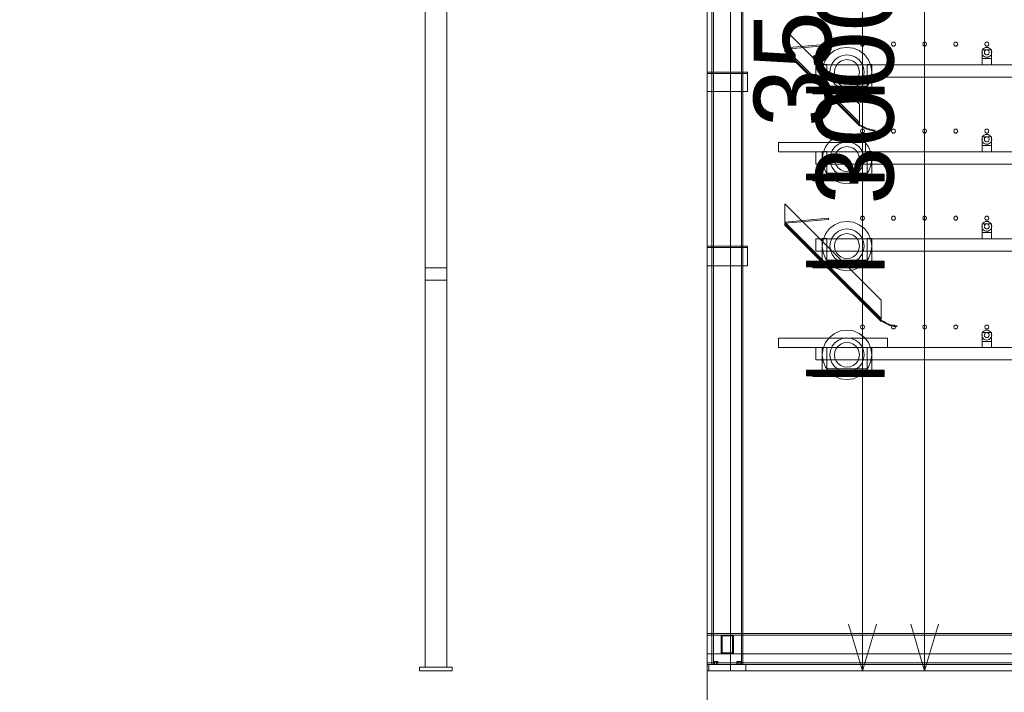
# Model space of a CAD drawing. Header units: millimetres. Extents: x -4738 to 65662, y -68080 to 6847.
# Tile 988 of 1056: x 38249 to 41417, y -69 to 2095. Entities that reach past the tile are written whole.
import ezdxf

# ---------------------------------------------------------------- set-up
doc = ezdxf.new("R2010")
doc.units = ezdxf.units.MM
for name, color, linetype, lineweight in [('COTAS_O', 1, 'Continuous', 0), ('COTAS_P', 1, 'Continuous', 0), ('lateral_C03', 7, 'Continuous', 0), ('lateral_secador', 7, 'Continuous', 0)]:
    doc.layers.add(name, color=color, linetype=linetype, lineweight=lineweight)
doc.dimstyles.new('R19_100', dxfattribs={"dimtxt": 250, "dimasz": 150, "dimexe": 150, "dimexo": 80, "dimgap": 100, "dimtad": 1, "dimtih": 1, "dimtoh": 1, "dimdsep": 46, "dimcen": 0.09, "dimadec": 0, "dimazin": 0, "dimtfac": 1, "dimtdec": 4, "dimtofl": 0, "dimtmove": 0, "dimatfit": 3, "dimfxl": 1, "dimtolj": 1, "dimtzin": 0, "dimarcsym": 0})

# ---------------------------------------------------------------- blocks, each defined once
blk = doc.blocks.new('DIM_R30_10')
at = {"layer": 'COTAS_P'}
for p, q in [((28860.4, 1727), (40359, 4377)), ((40359, 4377), (40202.7, 4387.2)), ((40359, 4377), (40223, 4299.5)), ((40561.1, 3500), (40359, 4377)), ((28860.4, 1727), (28996.5, 1804.5)), ((29062.5, 850), (28860.4, 1727)), ((28860.4, 1727), (29016.7, 1716.8))]:
    blk.add_line(p, q, dxfattribs=at)
blk.add_text('11800 P', height=250, rotation=12.978, dxfattribs=at).set_placement((34587.3, 3149.5))
blk = doc.blocks.new('DIM_R30_12')
at = {"layer": 'COTAS_P'}
for p, q in [((40561.1, 3500), (40961.1, 3500)), ((40961.1, 3500), (40916.1, 3350)), ((40961.1, 0), (40961.1, 3500)), ((40961.1, 3500), (41006.1, 3350)), ((40961.1, 0), (40916.1, 150)), ((40961.1, 0), (41006.1, 150)), ((40561.1, 0), (40961.1, 0))]:
    blk.add_line(p, q, dxfattribs=at)
blk.add_text('3500 P', height=250, rotation=90, dxfattribs=at).set_placement((40861.1, 1750))
blk = doc.blocks.new('DIM_R30_28')
at = {"layer": 'COTAS_O'}
for p, q in [((40461.1, 0), (40461.1, -900)), ((60461.1, 0), (60461.1, -900)), ((40461.1, -900), (40611.1, -855)), ((60461.1, -900), (60311.1, -855)), ((40461.1, -900), (60461.1, -900)), ((40461.1, -900), (40611.1, -945)), ((60461.1, -900), (60311.1, -945))]:
    blk.add_line(p, q, dxfattribs=at)
blk.add_text('20000 O', height=250, dxfattribs=at).set_placement((50461.1, -800))
blk = doc.blocks.new('DIM_R30_29')
at = {"layer": 'COTAS_O'}
for p, q in [((40461.1, 3000), (41161.1, 3000)), ((41161.1, 3000), (41116.1, 2850)), ((41161.1, 0), (41161.1, 3000)), ((41161.1, 3000), (41206.1, 2850)), ((41161.1, 0), (41116.1, 150)), ((41161.1, 0), (41206.1, 150)), ((40461.1, 0), (41161.1, 0))]:
    blk.add_line(p, q, dxfattribs=at)
blk.add_text('3000 O', height=250, rotation=90, dxfattribs=at).set_placement((41061.1, 1500))
blk = doc.blocks.new('DIM_R30_32')
at = {"layer": 'COTAS_P'}
for p, q in [((112.7, 0), (112.7, -2500)), ((65298.1, 0), (65298.1, -2500)), ((112.7, -2500), (262.7, -2455)), ((65298.1, -2500), (65148.1, -2455)), ((112.7, -2500), (65298.1, -2500)), ((112.7, -2500), (262.7, -2545)), ((65298.1, -2500), (65148.1, -2545))]:
    blk.add_line(p, q, dxfattribs=at)
blk.add_text('65185.39 P', height=250, dxfattribs=at).set_placement((32705.4, -2400))

msp = doc.modelspace()

# ---------------------------------------------------------------- linework, layer by layer
at = {"layer": 'lateral_C03'}
for p, q in [((39553.244, 2992.55), (39553.244, 12)), ((39623.244, 12), (39623.244, 2992.55)), ((39553.244, 1296.871), (39623.244, 1296.871)), ((39553.244, 1296.871), (39553.244, 1256.871)), ((39623.244, 1256.871), (39623.244, 1296.871)), ((39553.244, 1256.871), (39623.244, 1256.871)), ((39535.744, 12), (39640.744, 12)), ((39535.744, 12), (39535.744, 0)), ((39535.744, 0), (39640.744, 0)), ((39553.244, 12), (39623.244, 12)), ((39640.744, 0), (39640.744, 12))]:
    msp.add_line(p, q, dxfattribs=at)
at = {"layer": 'lateral_secador'}
for p, q in [((40461.134, 3000), (40461.134, 0)), ((40536.134, 0), (40536.134, 3000)), ((40461.134, 2925), (40461.134, 0)), ((40476.134, 2925), (40476.134, 20)), ((40481.134, 20), (40481.134, 2925)), ((40571.134, 2925), (40571.134, 20)), ((40576.134, 20), (40576.134, 2925)), ((40461.134, 2750), (40461.134, 0)), ((40536.134, 0), (40536.134, 2750)), ((40951.134, 1823), (40711.134, 2063)), ((40711.134, 2063), (40711.134, 1994)), ((40851.134, 2016), (40711.134, 2004)), ((40851.134, 2012), (40711.134, 2000)), ((40711.134, 2004), (40951.134, 1764)), ((40711.134, 1998), (40711.134, 2004)), ((40711.134, 2004), (40711.134, 2000)), ((40711.134, 1998), (40951.134, 1758)), ((40711.134, 1994), (40711.134, 1998)), ((40851.134, 2012), (40851.134, 2016)), ((40890.558, 2003.291), (40871.384, 1995.349)), ((40911.134, 2006), (40890.558, 2003.291)), ((40931.71, 2003.291), (40911.134, 2006)), ((40950.884, 1995.349), (40931.71, 2003.291)), ((40955.997, 2020.082), (40954.784, 2016.35)), ((40954.784, 2016.35), (40955.997, 2012.618)), ((40959.172, 2022.389), (40955.997, 2020.082)), ((40955.997, 2012.618), (40959.172, 2010.311)), ((40963.096, 2022.389), (40959.172, 2022.389)), ((40959.172, 2010.311), (40963.096, 2010.311)), ((40966.271, 2020.082), (40963.096, 2022.389)), ((40963.096, 2010.311), (40966.271, 2012.618)), ((40967.484, 2016.35), (40966.271, 2020.082)), ((40966.271, 2012.618), (40967.484, 2016.35)), ((41055.997, 2020.082), (41054.784, 2016.35)), ((41054.784, 2016.35), (41055.997, 2012.618)), ((41059.172, 2022.389), (41055.997, 2020.082)), ((41055.997, 2012.618), (41059.172, 2010.311)), ((41063.096, 2022.389), (41059.172, 2022.389)), ((41059.172, 2010.311), (41063.096, 2010.311)), ((41066.271, 2020.082), (41063.096, 2022.389)), ((41063.096, 2010.311), (41066.271, 2012.618)), ((41067.484, 2016.35), (41066.271, 2020.082)), ((41066.271, 2012.618), (41067.484, 2016.35)), ((41155.997, 2020.082), (41154.784, 2016.35)), ((41154.784, 2016.35), (41155.997, 2012.618)), ((41159.172, 2022.389), (41155.997, 2020.082)), ((41155.997, 2012.618), (41159.172, 2010.311)), ((41163.096, 2022.389), (41159.172, 2022.389)), ((41159.172, 2010.311), (41163.096, 2010.311)), ((41166.271, 2020.082), (41163.096, 2022.389)), ((41163.096, 2010.311), (41166.271, 2012.618)), ((41167.484, 2016.35), (41166.271, 2020.082)), ((41166.271, 2012.618), (41167.484, 2016.35)), ((41255.997, 2020.082), (41254.784, 2016.35)), ((41254.784, 2016.35), (41255.997, 2012.618)), ((41259.172, 2022.389), (41255.997, 2020.082)), ((41255.997, 2012.618), (41259.172, 2010.311)), ((41263.096, 2022.389), (41259.172, 2022.389)), ((41259.172, 2010.311), (41263.096, 2010.311)), ((41266.271, 2020.082), (41263.096, 2022.389)), ((41263.096, 2010.311), (41266.271, 2012.618)), ((41267.484, 2016.35), (41266.271, 2020.082)), ((41266.271, 2012.618), (41267.484, 2016.35)), ((41347.277, 1998), (41345.679, 1994.141)), ((41346.134, 1998), (41376.134, 1998)), ((41346.134, 1998), (41346.134, 1970)), ((41349.82, 2001.314), (41347.277, 1998)), ((41353.134, 2003.856), (41349.82, 2001.314)), ((41356.993, 2005.455), (41353.134, 2003.856)), ((41355.997, 2020.082), (41354.784, 2016.35)), ((41354.784, 2016.35), (41355.997, 2012.618)), ((41357.134, 1996.928), (41355.477, 1995.657)), ((41359.172, 2022.389), (41355.997, 2020.082)), ((41355.997, 2012.618), (41359.172, 2010.311)), ((41361.134, 2006), (41356.993, 2005.455)), ((41359.063, 1997.727), (41357.134, 1996.928)), ((41361.134, 1998), (41359.063, 1997.727)), ((41363.096, 2022.389), (41359.172, 2022.389)), ((41359.172, 2010.311), (41363.096, 2010.311)), ((41365.275, 2005.455), (41361.134, 2006)), ((41363.204, 1997.727), (41361.134, 1998)), ((41366.271, 2020.082), (41363.096, 2022.389)), ((41363.096, 2010.311), (41366.271, 2012.618)), ((41365.134, 1996.928), (41363.204, 1997.727)), ((41366.791, 1995.657), (41365.134, 1996.928)), ((41369.134, 2003.856), (41365.275, 2005.455)), ((41367.484, 2016.35), (41366.271, 2020.082)), ((41366.271, 2012.618), (41367.484, 2016.35)), ((41372.448, 2001.314), (41369.134, 2003.856)), ((41374.99, 1998), (41372.448, 2001.314)), ((41376.589, 1994.141), (41374.99, 1998)), ((41376.134, 1970), (41376.134, 1998)), ((40711.134, 1994), (40951.134, 1754)), ((40842.285, 1966.25), (40834.343, 1947.076)), ((40854.919, 1982.715), (40842.285, 1966.25)), ((40871.384, 1995.349), (40854.919, 1982.715)), ((40872.243, 1965.391), (40863.502, 1954)), ((40883.634, 1974.131), (40872.243, 1965.391)), ((40896.899, 1979.626), (40883.634, 1974.131)), ((40900.781, 1965.137), (40891.134, 1961.141)), ((40911.134, 1981.5), (40896.899, 1979.626)), ((40911.134, 1966.5), (40900.781, 1965.137)), ((40925.369, 1979.626), (40911.134, 1981.5)), ((40921.487, 1965.137), (40911.134, 1966.5)), ((40931.134, 1961.141), (40921.487, 1965.137)), ((40938.634, 1974.131), (40925.369, 1979.626)), ((40950.025, 1965.391), (40938.634, 1974.131)), ((40958.765, 1954), (40950.025, 1965.391)), ((40967.349, 1982.715), (40950.884, 1995.349)), ((40979.983, 1966.25), (40967.349, 1982.715)), ((40987.925, 1947.076), (40979.983, 1966.25)), ((41345.679, 1994.141), (41345.134, 1990)), ((41345.134, 1990), (41345.679, 1985.859)), ((41345.679, 1985.859), (41347.277, 1982)), ((41346.134, 1970), (41376.134, 1970)), ((41346.134, 1970), (41346.134, 1950)), ((41347.277, 1982), (41349.82, 1978.686)), ((41349.82, 1978.686), (41353.134, 1976.144)), ((41353.406, 1992.071), (41353.134, 1990)), ((41353.134, 1990), (41353.406, 1987.929)), ((41353.134, 1976.144), (41356.993, 1974.545)), ((41354.206, 1994), (41353.406, 1992.071)), ((41353.406, 1987.929), (41354.206, 1986)), ((41355.477, 1995.657), (41354.206, 1994)), ((41354.206, 1986), (41355.477, 1984.343)), ((41355.477, 1984.343), (41357.134, 1983.072)), ((41356.993, 1974.545), (41361.134, 1974)), ((41357.134, 1983.072), (41359.063, 1982.273)), ((41359.063, 1982.273), (41361.134, 1982)), ((41361.134, 1982), (41363.204, 1982.273)), ((41361.134, 1974), (41365.275, 1974.545)), ((41363.204, 1982.273), (41365.134, 1983.072)), ((41365.134, 1983.072), (41366.791, 1984.343)), ((41365.275, 1974.545), (41369.134, 1976.144)), ((41368.062, 1994), (41366.791, 1995.657)), ((41366.791, 1984.343), (41368.062, 1986)), ((41368.861, 1992.071), (41368.062, 1994)), ((41368.062, 1986), (41368.861, 1987.929)), ((41369.134, 1990), (41368.861, 1992.071)), ((41368.861, 1987.929), (41369.134, 1990)), ((41369.134, 1976.144), (41372.448, 1978.686)), ((41372.448, 1978.686), (41374.99, 1982)), ((41374.99, 1982), (41376.589, 1985.859)), ((41376.134, 1950), (41376.134, 1970)), ((41377.134, 1990), (41376.589, 1994.141)), ((41376.589, 1985.859), (41377.134, 1990)), ((40811.134, 1950), (60111.134, 1950)), ((40811.134, 1950), (40811.134, 1910)), ((40831.134, 1950.5), (40846.134, 1950.5)), ((40831.134, 1950.5), (40831.134, 1864.5)), ((40834.343, 1947.076), (40831.634, 1926.5)), ((40846.134, 1864.5), (40846.134, 1950.5)), ((40858.008, 1940.735), (40856.134, 1926.5)), ((40863.502, 1954), (40858.008, 1940.735)), ((40872.497, 1936.853), (40871.134, 1926.5)), ((40876.493, 1946.5), (40872.497, 1936.853)), ((40882.85, 1954.784), (40876.493, 1946.5)), ((40891.134, 1961.141), (40882.85, 1954.784)), ((40939.418, 1954.784), (40931.134, 1961.141)), ((40945.775, 1946.5), (40939.418, 1954.784)), ((40949.771, 1936.853), (40945.775, 1946.5)), ((40951.134, 1926.5), (40949.771, 1936.853)), ((40964.26, 1940.735), (40958.765, 1954)), ((40966.134, 1926.5), (40964.26, 1940.735)), ((40976.134, 1950.5), (40991.134, 1950.5)), ((40976.134, 1950.5), (40976.134, 1864.5)), ((40990.634, 1926.5), (40987.925, 1947.076)), ((40991.134, 1864.5), (40991.134, 1950.5)), ((41346.134, 1950), (41376.134, 1950)), ((40461.134, 1926.5), (40591.134, 1926.5)), ((40461.134, 1926.5), (40461.134, 1863.5)), ((40461.134, 1926.5), (40461.134, 1921.5)), ((40461.134, 1921.5), (40591.134, 1921.5)), ((40591.134, 1863.5), (40591.134, 1926.5)), ((40591.134, 1921.5), (40591.134, 1926.5)), ((40811.134, 1910), (60111.134, 1910)), ((40831.634, 1926.5), (40834.343, 1905.924)), ((40834.343, 1905.924), (40842.285, 1886.75)), ((40856.134, 1926.5), (40858.008, 1912.265)), ((40858.008, 1912.265), (40863.502, 1899)), ((40871.134, 1926.5), (40872.497, 1916.147)), ((40872.497, 1916.147), (40876.493, 1906.5)), ((40876.493, 1906.5), (40882.85, 1898.216)), ((40939.418, 1898.216), (40945.775, 1906.5)), ((40945.775, 1906.5), (40949.771, 1916.147)), ((40949.771, 1916.147), (40951.134, 1926.5)), ((40958.765, 1899), (40964.26, 1912.265)), ((40964.26, 1912.265), (40966.134, 1926.5)), ((40979.983, 1886.75), (40987.925, 1905.924)), ((40987.925, 1905.924), (40990.634, 1926.5)), ((40781.134, 1876.815), (40781.134, 1877.5)), ((40781.134, 1877.5), (41031.134, 1877.5)), ((40781.134, 1874.864), (40781.134, 1876.815)), ((40781.134, 1876.815), (41031.134, 1876.815)), ((40781.134, 1871.944), (40781.134, 1874.864)), ((40781.134, 1874.864), (41031.134, 1874.864)), ((40781.134, 1868.5), (40781.134, 1871.944)), ((40781.134, 1871.944), (41031.134, 1871.944)), ((40842.285, 1886.75), (40854.919, 1870.285)), ((40846.134, 1881.5), (40976.134, 1881.5)), ((40846.134, 1881.5), (40846.134, 1866.5)), ((40854.919, 1870.285), (40871.384, 1857.651)), ((40863.502, 1899), (40872.243, 1887.609)), ((40872.243, 1887.609), (40883.634, 1878.869)), ((40882.85, 1898.216), (40891.134, 1891.859)), ((40883.634, 1878.869), (40896.899, 1873.374)), ((40891.134, 1891.859), (40900.781, 1887.863)), ((40896.899, 1873.374), (40911.134, 1871.5)), ((40900.781, 1887.863), (40911.134, 1886.5)), ((40911.134, 1886.5), (40921.487, 1887.863)), ((40911.134, 1871.5), (40925.369, 1873.374)), ((40921.487, 1887.863), (40931.134, 1891.859)), ((40925.369, 1873.374), (40938.634, 1878.869)), ((40931.134, 1891.859), (40939.418, 1898.216)), ((40938.634, 1878.869), (40950.025, 1887.609)), ((40950.025, 1887.609), (40958.765, 1899)), ((40950.884, 1857.651), (40967.349, 1870.285)), ((40967.349, 1870.285), (40979.983, 1886.75)), ((40976.134, 1866.5), (40976.134, 1881.5)), ((41031.134, 1876.815), (41031.134, 1877.5)), ((41031.134, 1874.864), (41031.134, 1876.815)), ((41031.134, 1871.944), (41031.134, 1874.864)), ((41031.134, 1868.5), (41031.134, 1871.944)), ((40461.134, 1863.5), (40591.134, 1863.5)), ((40781.134, 1865.056), (40781.134, 1868.5)), ((41031.134, 1868.5), (40781.134, 1868.5)), ((40781.134, 1865.056), (40781.134, 1862.136)), ((40781.134, 1865.056), (41031.134, 1865.056)), ((40781.134, 1862.136), (40781.134, 1860.185)), ((40781.134, 1862.136), (41031.134, 1862.136)), ((40781.134, 1860.185), (40781.134, 1859.5)), ((40781.134, 1860.185), (41031.134, 1860.185)), ((40781.134, 1859.5), (41031.134, 1859.5)), ((40801.134, 1866.5), (41031.134, 1866.5)), ((40801.134, 1866.5), (40801.134, 1856.5)), ((40801.134, 1856.5), (41031.134, 1856.5)), ((40831.134, 1864.5), (40846.134, 1864.5)), ((40846.134, 1866.5), (40976.134, 1866.5)), ((40871.384, 1857.651), (40890.558, 1849.709)), ((40890.558, 1849.709), (40911.134, 1847)), ((40911.134, 1847), (40931.71, 1849.709)), ((40931.71, 1849.709), (40950.884, 1857.651)), ((40976.134, 1864.5), (40991.134, 1864.5)), ((41031.134, 1868.5), (41031.134, 1865.056)), ((41031.134, 1856.5), (41031.134, 1866.5)), ((41031.134, 1865.056), (41031.134, 1862.136)), ((41031.134, 1862.136), (41031.134, 1860.185)), ((41031.134, 1860.185), (41031.134, 1859.5)), ((40951.134, 1754), (40951.134, 1823)), ((40951.134, 1764), (40951.134, 1758)), ((40951.134, 1758), (40951.134, 1754)), ((40951.134, 1758), (40959.467, 1753.341)), ((40951.134, 1755), (40951.134, 1758)), ((40951.134, 1755), (40959.467, 1750.341)), ((40959.467, 1753.341), (40959.467, 1750.341)), ((40959.467, 1753.341), (40967.801, 1749)), ((40959.467, 1750.341), (40967.801, 1746)), ((40967.801, 1749), (40967.801, 1746)), ((40967.801, 1749), (40976.134, 1745.272)), ((40967.801, 1746), (40976.134, 1742.272)), ((40976.134, 1745.272), (40976.134, 1742.272)), ((40976.134, 1745.272), (40984.467, 1742.412)), ((40871.384, 1715.349), (40854.919, 1702.715)), ((40890.558, 1723.291), (40871.384, 1715.349)), ((40911.134, 1726), (40890.558, 1723.291)), ((40931.71, 1723.291), (40911.134, 1726)), ((40950.884, 1715.349), (40931.71, 1723.291)), ((40967.349, 1702.715), (40950.884, 1715.349)), ((40955.997, 1740.082), (40954.784, 1736.35)), ((40954.784, 1736.35), (40955.997, 1732.618)), ((40959.172, 1742.389), (40955.997, 1740.082)), ((40955.997, 1732.618), (40959.172, 1730.311)), ((40963.096, 1742.389), (40959.172, 1742.389)), ((40959.172, 1730.311), (40963.096, 1730.311)), ((40966.271, 1740.082), (40963.096, 1742.389)), ((40963.096, 1730.311), (40966.271, 1732.618)), ((40967.484, 1736.35), (40966.271, 1740.082)), ((40966.271, 1732.618), (40967.484, 1736.35)), ((40976.134, 1742.272), (40984.467, 1739.412)), ((40984.467, 1742.412), (40984.467, 1739.412)), ((40984.467, 1742.412), (40992.801, 1740.613)), ((40984.467, 1739.412), (40992.801, 1737.613)), ((40992.801, 1740.613), (40992.801, 1737.613)), ((40992.801, 1740.613), (41001.134, 1740)), ((40992.801, 1737.613), (41001.134, 1737)), ((41001.134, 1740), (41001.134, 1737)), ((41055.997, 1740.082), (41054.784, 1736.35)), ((41054.784, 1736.35), (41055.997, 1732.618)), ((41059.172, 1742.389), (41055.997, 1740.082)), ((41055.997, 1732.618), (41059.172, 1730.311)), ((41063.096, 1742.389), (41059.172, 1742.389)), ((41059.172, 1730.311), (41063.096, 1730.311)), ((41066.271, 1740.082), (41063.096, 1742.389)), ((41063.096, 1730.311), (41066.271, 1732.618)), ((41067.484, 1736.35), (41066.271, 1740.082)), ((41066.271, 1732.618), (41067.484, 1736.35)), ((41155.997, 1740.082), (41154.784, 1736.35)), ((41154.784, 1736.35), (41155.997, 1732.618)), ((41159.172, 1742.389), (41155.997, 1740.082)), ((41155.997, 1732.618), (41159.172, 1730.311)), ((41163.096, 1742.389), (41159.172, 1742.389)), ((41159.172, 1730.311), (41163.096, 1730.311)), ((41166.271, 1740.082), (41163.096, 1742.389)), ((41163.096, 1730.311), (41166.271, 1732.618)), ((41167.484, 1736.35), (41166.271, 1740.082)), ((41166.271, 1732.618), (41167.484, 1736.35)), ((41255.997, 1740.082), (41254.784, 1736.35)), ((41254.784, 1736.35), (41255.997, 1732.618)), ((41259.172, 1742.389), (41255.997, 1740.082)), ((41255.997, 1732.618), (41259.172, 1730.311)), ((41263.096, 1742.389), (41259.172, 1742.389)), ((41259.172, 1730.311), (41263.096, 1730.311)), ((41266.271, 1740.082), (41263.096, 1742.389)), ((41263.096, 1730.311), (41266.271, 1732.618)), ((41267.484, 1736.35), (41266.271, 1740.082)), ((41266.271, 1732.618), (41267.484, 1736.35)), ((41345.679, 1714.141), (41345.134, 1710)), ((41347.277, 1718), (41345.679, 1714.141)), ((41346.134, 1718), (41376.134, 1718)), ((41346.134, 1718), (41346.134, 1690)), ((41349.82, 1721.314), (41347.277, 1718)), ((41353.134, 1723.856), (41349.82, 1721.314)), ((41356.993, 1725.455), (41353.134, 1723.856)), ((41353.406, 1712.071), (41353.134, 1710)), ((41354.206, 1714), (41353.406, 1712.071)), ((41355.477, 1715.657), (41354.206, 1714)), ((41355.997, 1740.082), (41354.784, 1736.35)), ((41354.784, 1736.35), (41355.997, 1732.618)), ((41357.134, 1716.928), (41355.477, 1715.657)), ((41359.172, 1742.389), (41355.997, 1740.082)), ((41355.997, 1732.618), (41359.172, 1730.311)), ((41361.134, 1726), (41356.993, 1725.455)), ((41359.063, 1717.727), (41357.134, 1716.928)), ((41361.134, 1718), (41359.063, 1717.727)), ((41363.096, 1742.389), (41359.172, 1742.389)), ((41359.172, 1730.311), (41363.096, 1730.311)), ((41365.275, 1725.455), (41361.134, 1726)), ((41363.204, 1717.727), (41361.134, 1718)), ((41366.271, 1740.082), (41363.096, 1742.389)), ((41363.096, 1730.311), (41366.271, 1732.618)), ((41365.134, 1716.928), (41363.204, 1717.727)), ((41366.791, 1715.657), (41365.134, 1716.928)), ((41369.134, 1723.856), (41365.275, 1725.455)), ((41367.484, 1736.35), (41366.271, 1740.082)), ((41366.271, 1732.618), (41367.484, 1736.35)), ((41368.062, 1714), (41366.791, 1715.657)), ((41368.861, 1712.071), (41368.062, 1714)), ((41369.134, 1710), (41368.861, 1712.071)), ((41372.448, 1721.314), (41369.134, 1723.856)), ((41374.99, 1718), (41372.448, 1721.314)), ((41376.589, 1714.141), (41374.99, 1718)), ((41376.134, 1690), (41376.134, 1718)), ((41377.134, 1710), (41376.589, 1714.141)), ((40691.134, 1700), (40971.134, 1700)), ((40691.134, 1700), (40691.134, 1670)), ((40842.285, 1686.25), (40834.343, 1667.076)), ((40854.919, 1702.715), (40842.285, 1686.25)), ((40872.243, 1685.391), (40863.502, 1674)), ((40883.634, 1694.131), (40872.243, 1685.391)), ((40891.134, 1681.141), (40882.85, 1674.784)), ((40896.899, 1699.626), (40883.634, 1694.131)), ((40900.781, 1685.137), (40891.134, 1681.141)), ((40911.134, 1701.5), (40896.899, 1699.626)), ((40911.134, 1686.5), (40900.781, 1685.137)), ((40925.369, 1699.626), (40911.134, 1701.5)), ((40921.487, 1685.137), (40911.134, 1686.5)), ((40931.134, 1681.141), (40921.487, 1685.137)), ((40938.634, 1694.131), (40925.369, 1699.626)), ((40939.418, 1674.784), (40931.134, 1681.141)), ((40950.025, 1685.391), (40938.634, 1694.131)), ((40958.765, 1674), (40950.025, 1685.391)), ((40979.983, 1686.25), (40967.349, 1702.715)), ((40971.134, 1670), (40971.134, 1700)), ((40987.925, 1667.076), (40979.983, 1686.25)), ((41345.134, 1710), (41345.679, 1705.859)), ((41345.679, 1705.859), (41347.277, 1702)), ((41346.134, 1690), (41376.134, 1690)), ((41346.134, 1690), (41346.134, 1670)), ((41347.277, 1702), (41349.82, 1698.686)), ((41349.82, 1698.686), (41353.134, 1696.144)), ((41353.134, 1710), (41353.406, 1707.929)), ((41353.134, 1696.144), (41356.993, 1694.545)), ((41353.406, 1707.929), (41354.206, 1706)), ((41354.206, 1706), (41355.477, 1704.343)), ((41355.477, 1704.343), (41357.134, 1703.072)), ((41356.993, 1694.545), (41361.134, 1694)), ((41357.134, 1703.072), (41359.063, 1702.273)), ((41359.063, 1702.273), (41361.134, 1702)), ((41361.134, 1702), (41363.204, 1702.273)), ((41361.134, 1694), (41365.275, 1694.545)), ((41363.204, 1702.273), (41365.134, 1703.072)), ((41365.134, 1703.072), (41366.791, 1704.343)), ((41365.275, 1694.545), (41369.134, 1696.144)), ((41366.791, 1704.343), (41368.062, 1706)), ((41368.062, 1706), (41368.861, 1707.929)), ((41368.861, 1707.929), (41369.134, 1710)), ((41369.134, 1696.144), (41372.448, 1698.686)), ((41372.448, 1698.686), (41374.99, 1702)), ((41374.99, 1702), (41376.589, 1705.859)), ((41376.134, 1670), (41376.134, 1690)), ((41376.589, 1705.859), (41377.134, 1710)), ((40691.134, 1670), (40971.134, 1670)), ((40811.134, 1670), (60111.134, 1670)), ((40811.134, 1670), (40811.134, 1630)), ((40831.134, 1670.5), (40846.134, 1670.5)), ((40831.134, 1670.5), (40831.134, 1584.5)), ((40834.343, 1667.076), (40831.634, 1646.5)), ((40846.134, 1584.5), (40846.134, 1670.5)), ((40858.008, 1660.735), (40856.134, 1646.5)), ((40863.502, 1674), (40858.008, 1660.735)), ((40872.497, 1656.853), (40871.134, 1646.5)), ((40876.493, 1666.5), (40872.497, 1656.853)), ((40882.85, 1674.784), (40876.493, 1666.5)), ((40945.775, 1666.5), (40939.418, 1674.784)), ((40949.771, 1656.853), (40945.775, 1666.5)), ((40951.134, 1646.5), (40949.771, 1656.853)), ((40964.26, 1660.735), (40958.765, 1674)), ((40966.134, 1646.5), (40964.26, 1660.735)), ((40976.134, 1670.5), (40991.134, 1670.5)), ((40976.134, 1670.5), (40976.134, 1584.5)), ((40990.634, 1646.5), (40987.925, 1667.076)), ((40991.134, 1584.5), (40991.134, 1670.5)), ((41346.134, 1670), (41376.134, 1670)), ((40811.134, 1630), (60111.134, 1630)), ((40831.634, 1646.5), (40834.343, 1625.924)), ((40834.343, 1625.924), (40842.285, 1606.75)), ((40856.134, 1646.5), (40858.008, 1632.265)), ((40858.008, 1632.265), (40863.502, 1619)), ((40863.502, 1619), (40872.243, 1607.609)), ((40871.134, 1646.5), (40872.497, 1636.147)), ((40872.497, 1636.147), (40876.493, 1626.5)), ((40876.493, 1626.5), (40882.85, 1618.216)), ((40882.85, 1618.216), (40891.134, 1611.859)), ((40931.134, 1611.859), (40939.418, 1618.216)), ((40939.418, 1618.216), (40945.775, 1626.5)), ((40945.775, 1626.5), (40949.771, 1636.147)), ((40949.771, 1636.147), (40951.134, 1646.5)), ((40950.025, 1607.609), (40958.765, 1619)), ((40958.765, 1619), (40964.26, 1632.265)), ((40964.26, 1632.265), (40966.134, 1646.5)), ((40979.983, 1606.75), (40987.925, 1625.924)), ((40987.925, 1625.924), (40990.634, 1646.5)), ((40781.134, 1596.815), (40781.134, 1597.5)), ((40781.134, 1597.5), (41031.134, 1597.5)), ((40781.134, 1594.864), (40781.134, 1596.815)), ((40781.134, 1596.815), (41031.134, 1596.815)), ((40781.134, 1591.944), (40781.134, 1594.864)), ((40781.134, 1594.864), (41031.134, 1594.864)), ((40781.134, 1588.5), (40781.134, 1591.944)), ((40781.134, 1591.944), (41031.134, 1591.944)), ((40781.134, 1585.056), (40781.134, 1588.5)), ((41031.134, 1588.5), (40781.134, 1588.5)), ((40781.134, 1585.056), (40781.134, 1582.136)), ((40781.134, 1585.056), (41031.134, 1585.056)), ((40801.134, 1586.5), (41031.134, 1586.5)), ((40801.134, 1586.5), (40801.134, 1576.5)), ((40831.134, 1584.5), (40846.134, 1584.5)), ((40842.285, 1606.75), (40854.919, 1590.285)), ((40846.134, 1601.5), (40976.134, 1601.5)), ((40846.134, 1601.5), (40846.134, 1586.5)), ((40846.134, 1586.5), (40976.134, 1586.5)), ((40854.919, 1590.285), (40871.384, 1577.651)), ((40872.243, 1607.609), (40883.634, 1598.869)), ((40883.634, 1598.869), (40896.899, 1593.374)), ((40891.134, 1611.859), (40900.781, 1607.863)), ((40896.899, 1593.374), (40911.134, 1591.5)), ((40900.781, 1607.863), (40911.134, 1606.5)), ((40911.134, 1606.5), (40921.487, 1607.863)), ((40911.134, 1591.5), (40925.369, 1593.374)), ((40921.487, 1607.863), (40931.134, 1611.859)), ((40925.369, 1593.374), (40938.634, 1598.869)), ((40938.634, 1598.869), (40950.025, 1607.609)), ((40950.884, 1577.651), (40967.349, 1590.285)), ((40967.349, 1590.285), (40979.983, 1606.75)), ((40976.134, 1586.5), (40976.134, 1601.5)), ((40976.134, 1584.5), (40991.134, 1584.5)), ((41031.134, 1596.815), (41031.134, 1597.5)), ((41031.134, 1594.864), (41031.134, 1596.815)), ((41031.134, 1591.944), (41031.134, 1594.864)), ((41031.134, 1588.5), (41031.134, 1591.944)), ((41031.134, 1588.5), (41031.134, 1585.056)), ((41031.134, 1576.5), (41031.134, 1586.5)), ((41031.134, 1585.056), (41031.134, 1582.136)), ((40781.134, 1582.136), (40781.134, 1580.185)), ((40781.134, 1582.136), (41031.134, 1582.136)), ((40781.134, 1580.185), (40781.134, 1579.5)), ((40781.134, 1580.185), (41031.134, 1580.185)), ((40781.134, 1579.5), (41031.134, 1579.5)), ((40801.134, 1576.5), (41031.134, 1576.5)), ((40871.384, 1577.651), (40890.558, 1569.709)), ((40890.558, 1569.709), (40911.134, 1567)), ((40911.134, 1567), (40931.71, 1569.709)), ((40931.71, 1569.709), (40950.884, 1577.651)), ((41031.134, 1582.136), (41031.134, 1580.185)), ((41031.134, 1580.185), (41031.134, 1579.5)), ((41021.134, 1193), (40711.134, 1503)), ((40711.134, 1503), (40711.134, 1434)), ((40955.997, 1460.082), (40954.784, 1456.35)), ((40959.172, 1462.389), (40955.997, 1460.082)), ((40963.096, 1462.389), (40959.172, 1462.389)), ((40966.271, 1460.082), (40963.096, 1462.389)), ((40967.484, 1456.35), (40966.271, 1460.082)), ((41055.997, 1460.082), (41054.784, 1456.35)), ((41059.172, 1462.389), (41055.997, 1460.082)), ((41063.096, 1462.389), (41059.172, 1462.389)), ((41066.271, 1460.082), (41063.096, 1462.389)), ((41067.484, 1456.35), (41066.271, 1460.082)), ((41155.997, 1460.082), (41154.784, 1456.35)), ((41159.172, 1462.389), (41155.997, 1460.082)), ((41163.096, 1462.389), (41159.172, 1462.389)), ((41166.271, 1460.082), (41163.096, 1462.389)), ((41167.484, 1456.35), (41166.271, 1460.082)), ((41255.997, 1460.082), (41254.784, 1456.35)), ((41259.172, 1462.389), (41255.997, 1460.082)), ((41263.096, 1462.389), (41259.172, 1462.389)), ((41266.271, 1460.082), (41263.096, 1462.389)), ((41267.484, 1456.35), (41266.271, 1460.082)), ((41355.997, 1460.082), (41354.784, 1456.35)), ((41359.172, 1462.389), (41355.997, 1460.082)), ((41363.096, 1462.389), (41359.172, 1462.389)), ((41366.271, 1460.082), (41363.096, 1462.389)), ((41367.484, 1456.35), (41366.271, 1460.082)), ((40851.134, 1456), (40711.134, 1444)), ((40851.134, 1452), (40711.134, 1440)), ((40711.134, 1444), (41021.134, 1134)), ((40711.134, 1438), (40711.134, 1444)), ((40711.134, 1444), (40711.134, 1440)), ((40711.134, 1438), (41021.134, 1128)), ((40711.134, 1434), (40711.134, 1438)), ((40711.134, 1434), (41021.134, 1124)), ((40851.134, 1452), (40851.134, 1456)), ((40871.384, 1435.349), (40854.919, 1422.715)), ((40890.558, 1443.291), (40871.384, 1435.349)), ((40911.134, 1446), (40890.558, 1443.291)), ((40931.71, 1443.291), (40911.134, 1446)), ((40950.884, 1435.349), (40931.71, 1443.291)), ((40967.349, 1422.715), (40950.884, 1435.349)), ((40954.784, 1456.35), (40955.997, 1452.618)), ((40955.997, 1452.618), (40959.172, 1450.311)), ((40959.172, 1450.311), (40963.096, 1450.311)), ((40963.096, 1450.311), (40966.271, 1452.618)), ((40966.271, 1452.618), (40967.484, 1456.35)), ((41054.784, 1456.35), (41055.997, 1452.618)), ((41055.997, 1452.618), (41059.172, 1450.311)), ((41059.172, 1450.311), (41063.096, 1450.311)), ((41063.096, 1450.311), (41066.271, 1452.618)), ((41066.271, 1452.618), (41067.484, 1456.35)), ((41154.784, 1456.35), (41155.997, 1452.618)), ((41155.997, 1452.618), (41159.172, 1450.311)), ((41159.172, 1450.311), (41163.096, 1450.311)), ((41163.096, 1450.311), (41166.271, 1452.618)), ((41166.271, 1452.618), (41167.484, 1456.35)), ((41254.784, 1456.35), (41255.997, 1452.618)), ((41255.997, 1452.618), (41259.172, 1450.311)), ((41259.172, 1450.311), (41263.096, 1450.311)), ((41263.096, 1450.311), (41266.271, 1452.618)), ((41266.271, 1452.618), (41267.484, 1456.35)), ((41345.679, 1434.141), (41345.134, 1430)), ((41345.134, 1430), (41345.679, 1425.859)), ((41347.277, 1438), (41345.679, 1434.141)), ((41346.134, 1438), (41376.134, 1438)), ((41346.134, 1438), (41346.134, 1410)), ((41349.82, 1441.314), (41347.277, 1438)), ((41353.134, 1443.856), (41349.82, 1441.314)), ((41356.993, 1445.455), (41353.134, 1443.856)), ((41353.406, 1432.071), (41353.134, 1430)), ((41353.134, 1430), (41353.406, 1427.929)), ((41354.206, 1434), (41353.406, 1432.071)), ((41353.406, 1427.929), (41354.206, 1426)), ((41355.477, 1435.657), (41354.206, 1434)), ((41354.206, 1426), (41355.477, 1424.343)), ((41354.784, 1456.35), (41355.997, 1452.618)), ((41357.134, 1436.928), (41355.477, 1435.657)), ((41355.997, 1452.618), (41359.172, 1450.311)), ((41361.134, 1446), (41356.993, 1445.455)), ((41359.063, 1437.727), (41357.134, 1436.928)), ((41361.134, 1438), (41359.063, 1437.727)), ((41359.172, 1450.311), (41363.096, 1450.311)), ((41365.275, 1445.455), (41361.134, 1446)), ((41363.204, 1437.727), (41361.134, 1438)), ((41363.096, 1450.311), (41366.271, 1452.618)), ((41365.134, 1436.928), (41363.204, 1437.727)), ((41366.791, 1435.657), (41365.134, 1436.928)), ((41369.134, 1443.856), (41365.275, 1445.455)), ((41366.271, 1452.618), (41367.484, 1456.35)), ((41368.062, 1434), (41366.791, 1435.657)), ((41366.791, 1424.343), (41368.062, 1426)), ((41368.861, 1432.071), (41368.062, 1434)), ((41368.062, 1426), (41368.861, 1427.929)), ((41369.134, 1430), (41368.861, 1432.071)), ((41368.861, 1427.929), (41369.134, 1430)), ((41372.448, 1441.314), (41369.134, 1443.856)), ((41374.99, 1438), (41372.448, 1441.314)), ((41376.589, 1434.141), (41374.99, 1438)), ((41376.134, 1410), (41376.134, 1438)), ((41377.134, 1430), (41376.589, 1434.141)), ((41376.589, 1425.859), (41377.134, 1430)), ((40842.285, 1406.25), (40834.343, 1387.076)), ((40854.919, 1422.715), (40842.285, 1406.25)), ((40872.243, 1405.391), (40863.502, 1394)), ((40883.634, 1414.131), (40872.243, 1405.391)), ((40882.85, 1394.784), (40876.493, 1386.5)), ((40891.134, 1401.141), (40882.85, 1394.784)), ((40896.899, 1419.626), (40883.634, 1414.131)), ((40900.781, 1405.137), (40891.134, 1401.141)), ((40911.134, 1421.5), (40896.899, 1419.626)), ((40911.134, 1406.5), (40900.781, 1405.137)), ((40925.369, 1419.626), (40911.134, 1421.5)), ((40921.487, 1405.137), (40911.134, 1406.5)), ((40931.134, 1401.141), (40921.487, 1405.137)), ((40938.634, 1414.131), (40925.369, 1419.626)), ((40939.418, 1394.784), (40931.134, 1401.141)), ((40950.025, 1405.391), (40938.634, 1414.131)), ((40945.775, 1386.5), (40939.418, 1394.784)), ((40958.765, 1394), (40950.025, 1405.391)), ((40979.983, 1406.25), (40967.349, 1422.715)), ((40987.925, 1387.076), (40979.983, 1406.25)), ((41345.679, 1425.859), (41347.277, 1422)), ((41346.134, 1410), (41376.134, 1410)), ((41346.134, 1410), (41346.134, 1390)), ((41347.277, 1422), (41349.82, 1418.686)), ((41349.82, 1418.686), (41353.134, 1416.144)), ((41353.134, 1416.144), (41356.993, 1414.545)), ((41355.477, 1424.343), (41357.134, 1423.072)), ((41356.993, 1414.545), (41361.134, 1414)), ((41357.134, 1423.072), (41359.063, 1422.273)), ((41359.063, 1422.273), (41361.134, 1422)), ((41361.134, 1422), (41363.204, 1422.273)), ((41361.134, 1414), (41365.275, 1414.545)), ((41363.204, 1422.273), (41365.134, 1423.072)), ((41365.134, 1423.072), (41366.791, 1424.343)), ((41365.275, 1414.545), (41369.134, 1416.144)), ((41369.134, 1416.144), (41372.448, 1418.686)), ((41372.448, 1418.686), (41374.99, 1422)), ((41374.99, 1422), (41376.589, 1425.859)), ((41376.134, 1390), (41376.134, 1410)), ((40461.134, 1366.5), (40591.134, 1366.5)), ((40461.134, 1366.5), (40461.134, 1303.5)), ((40461.134, 1366.5), (40461.134, 1361.5)), ((40591.134, 1303.5), (40591.134, 1366.5)), ((40591.134, 1361.5), (40591.134, 1366.5)), ((40811.134, 1390), (60111.134, 1390)), ((40811.134, 1390), (40811.134, 1350)), ((40831.134, 1390.5), (40846.134, 1390.5)), ((40831.134, 1390.5), (40831.134, 1304.5)), ((40834.343, 1387.076), (40831.634, 1366.5)), ((40831.634, 1366.5), (40834.343, 1345.924)), ((40846.134, 1304.5), (40846.134, 1390.5)), ((40858.008, 1380.735), (40856.134, 1366.5)), ((40856.134, 1366.5), (40858.008, 1352.265)), ((40863.502, 1394), (40858.008, 1380.735)), ((40872.497, 1376.853), (40871.134, 1366.5)), ((40871.134, 1366.5), (40872.497, 1356.147)), ((40876.493, 1386.5), (40872.497, 1376.853)), ((40949.771, 1376.853), (40945.775, 1386.5)), ((40951.134, 1366.5), (40949.771, 1376.853)), ((40949.771, 1356.147), (40951.134, 1366.5)), ((40964.26, 1380.735), (40958.765, 1394)), ((40966.134, 1366.5), (40964.26, 1380.735)), ((40964.26, 1352.265), (40966.134, 1366.5)), ((40976.134, 1390.5), (40991.134, 1390.5)), ((40976.134, 1390.5), (40976.134, 1304.5)), ((40990.634, 1366.5), (40987.925, 1387.076)), ((40987.925, 1345.924), (40990.634, 1366.5)), ((40991.134, 1304.5), (40991.134, 1390.5)), ((41346.134, 1390), (41376.134, 1390)), ((40461.134, 1361.5), (40591.134, 1361.5)), ((40811.134, 1350), (60111.134, 1350)), ((40834.343, 1345.924), (40842.285, 1326.75)), ((40858.008, 1352.265), (40863.502, 1339)), ((40863.502, 1339), (40872.243, 1327.609)), ((40872.497, 1356.147), (40876.493, 1346.5)), ((40876.493, 1346.5), (40882.85, 1338.216)), ((40882.85, 1338.216), (40891.134, 1331.859)), ((40891.134, 1331.859), (40900.781, 1327.863)), ((40921.487, 1327.863), (40931.134, 1331.859)), ((40931.134, 1331.859), (40939.418, 1338.216)), ((40939.418, 1338.216), (40945.775, 1346.5)), ((40945.775, 1346.5), (40949.771, 1356.147)), ((40950.025, 1327.609), (40958.765, 1339)), ((40958.765, 1339), (40964.26, 1352.265)), ((40979.983, 1326.75), (40987.925, 1345.924)), ((40461.134, 1303.5), (40591.134, 1303.5)), ((40781.134, 1316.815), (40781.134, 1317.5)), ((40781.134, 1317.5), (41031.134, 1317.5)), ((40781.134, 1314.864), (40781.134, 1316.815)), ((40781.134, 1316.815), (41031.134, 1316.815)), ((40781.134, 1311.944), (40781.134, 1314.864)), ((40781.134, 1314.864), (41031.134, 1314.864)), ((40781.134, 1308.5), (40781.134, 1311.944)), ((40781.134, 1311.944), (41031.134, 1311.944)), ((40781.134, 1305.056), (40781.134, 1308.5)), ((41031.134, 1308.5), (40781.134, 1308.5)), ((40781.134, 1305.056), (40781.134, 1302.136)), ((40781.134, 1305.056), (41031.134, 1305.056)), ((40781.134, 1302.136), (40781.134, 1300.185)), ((40781.134, 1302.136), (41031.134, 1302.136)), ((40781.134, 1300.185), (40781.134, 1299.5)), ((40781.134, 1300.185), (41031.134, 1300.185)), ((40781.134, 1299.5), (41031.134, 1299.5)), ((40801.134, 1306.5), (41031.134, 1306.5)), ((40801.134, 1306.5), (40801.134, 1296.5)), ((40831.134, 1304.5), (40846.134, 1304.5)), ((40842.285, 1326.75), (40854.919, 1310.285)), ((40846.134, 1321.5), (40976.134, 1321.5)), ((40846.134, 1321.5), (40846.134, 1306.5)), ((40846.134, 1306.5), (40976.134, 1306.5)), ((40854.919, 1310.285), (40871.384, 1297.651)), ((40872.243, 1327.609), (40883.634, 1318.869)), ((40883.634, 1318.869), (40896.899, 1313.374)), ((40896.899, 1313.374), (40911.134, 1311.5)), ((40900.781, 1327.863), (40911.134, 1326.5)), ((40911.134, 1326.5), (40921.487, 1327.863)), ((40911.134, 1311.5), (40925.369, 1313.374)), ((40925.369, 1313.374), (40938.634, 1318.869)), ((40938.634, 1318.869), (40950.025, 1327.609)), ((40950.884, 1297.651), (40967.349, 1310.285)), ((40967.349, 1310.285), (40979.983, 1326.75)), ((40976.134, 1306.5), (40976.134, 1321.5)), ((40976.134, 1304.5), (40991.134, 1304.5)), ((41031.134, 1316.815), (41031.134, 1317.5)), ((41031.134, 1314.864), (41031.134, 1316.815)), ((41031.134, 1311.944), (41031.134, 1314.864)), ((41031.134, 1308.5), (41031.134, 1311.944)), ((41031.134, 1308.5), (41031.134, 1305.056)), ((41031.134, 1296.5), (41031.134, 1306.5)), ((41031.134, 1305.056), (41031.134, 1302.136)), ((41031.134, 1302.136), (41031.134, 1300.185)), ((41031.134, 1300.185), (41031.134, 1299.5)), ((40801.134, 1296.5), (41031.134, 1296.5)), ((40871.384, 1297.651), (40890.558, 1289.709)), ((40890.558, 1289.709), (40911.134, 1287)), ((40911.134, 1287), (40931.71, 1289.709)), ((40931.71, 1289.709), (40950.884, 1297.651)), ((41021.134, 1124), (41021.134, 1193)), ((40955.997, 1110.082), (40954.784, 1106.35)), ((40959.172, 1112.389), (40955.997, 1110.082)), ((40963.096, 1112.389), (40959.172, 1112.389)), ((40966.271, 1110.082), (40963.096, 1112.389)), ((40967.484, 1106.35), (40966.271, 1110.082)), ((41021.134, 1134), (41021.134, 1128)), ((41021.134, 1128), (41021.134, 1124)), ((41021.134, 1128), (41029.467, 1123.341)), ((41021.134, 1125), (41021.134, 1128)), ((41021.134, 1125), (41029.467, 1120.341)), ((41029.467, 1123.341), (41029.467, 1120.341)), ((41029.467, 1123.341), (41037.801, 1119)), ((41029.467, 1120.341), (41037.801, 1116)), ((41037.801, 1119), (41037.801, 1116)), ((41037.801, 1119), (41046.134, 1115.272)), ((41037.801, 1116), (41046.134, 1112.272)), ((41046.134, 1115.272), (41046.134, 1112.272)), ((41046.134, 1115.272), (41054.467, 1112.412)), ((41046.134, 1112.272), (41054.467, 1109.412)), ((41054.467, 1112.412), (41054.467, 1109.412)), ((41054.467, 1112.412), (41062.801, 1110.613)), ((41054.467, 1109.412), (41062.801, 1107.613)), ((41055.997, 1110.082), (41054.784, 1106.35)), ((41059.172, 1112.389), (41055.997, 1110.082)), ((41063.096, 1112.389), (41059.172, 1112.389)), ((41062.801, 1110.613), (41062.801, 1107.613)), ((41062.801, 1110.613), (41071.134, 1110)), ((41066.271, 1110.082), (41063.096, 1112.389)), ((41067.484, 1106.35), (41066.271, 1110.082)), ((41071.134, 1110), (41071.134, 1107)), ((41155.997, 1110.082), (41154.784, 1106.35)), ((41159.172, 1112.389), (41155.997, 1110.082)), ((41163.096, 1112.389), (41159.172, 1112.389)), ((41166.271, 1110.082), (41163.096, 1112.389)), ((41167.484, 1106.35), (41166.271, 1110.082)), ((41255.997, 1110.082), (41254.784, 1106.35)), ((41259.172, 1112.389), (41255.997, 1110.082)), ((41263.096, 1112.389), (41259.172, 1112.389)), ((41266.271, 1110.082), (41263.096, 1112.389)), ((41267.484, 1106.35), (41266.271, 1110.082)), ((41355.997, 1110.082), (41354.784, 1106.35)), ((41359.172, 1112.389), (41355.997, 1110.082)), ((41363.096, 1112.389), (41359.172, 1112.389)), ((41366.271, 1110.082), (41363.096, 1112.389)), ((41367.484, 1106.35), (41366.271, 1110.082)), ((40871.384, 1085.349), (40854.919, 1072.715)), ((40890.558, 1093.291), (40871.384, 1085.349)), ((40911.134, 1096), (40890.558, 1093.291)), ((40931.71, 1093.291), (40911.134, 1096)), ((40950.884, 1085.349), (40931.71, 1093.291)), ((40967.349, 1072.715), (40950.884, 1085.349)), ((40954.784, 1106.35), (40955.997, 1102.618)), ((40955.997, 1102.618), (40959.172, 1100.311)), ((40959.172, 1100.311), (40963.096, 1100.311)), ((40963.096, 1100.311), (40966.271, 1102.618)), ((40966.271, 1102.618), (40967.484, 1106.35)), ((41054.784, 1106.35), (41055.997, 1102.618)), ((41055.997, 1102.618), (41059.172, 1100.311)), ((41059.172, 1100.311), (41063.096, 1100.311)), ((41062.801, 1107.613), (41071.134, 1107)), ((41063.096, 1100.311), (41066.271, 1102.618)), ((41066.271, 1102.618), (41067.484, 1106.35)), ((41154.784, 1106.35), (41155.997, 1102.618)), ((41155.997, 1102.618), (41159.172, 1100.311)), ((41159.172, 1100.311), (41163.096, 1100.311)), ((41163.096, 1100.311), (41166.271, 1102.618)), ((41166.271, 1102.618), (41167.484, 1106.35)), ((41254.784, 1106.35), (41255.997, 1102.618)), ((41255.997, 1102.618), (41259.172, 1100.311)), ((41259.172, 1100.311), (41263.096, 1100.311)), ((41263.096, 1100.311), (41266.271, 1102.618)), ((41266.271, 1102.618), (41267.484, 1106.35)), ((41345.679, 1084.141), (41345.134, 1080)), ((41345.134, 1080), (41345.679, 1075.859)), ((41347.277, 1088), (41345.679, 1084.141)), ((41346.134, 1088), (41376.134, 1088)), ((41346.134, 1088), (41346.134, 1060)), ((41349.82, 1091.314), (41347.277, 1088)), ((41353.134, 1093.856), (41349.82, 1091.314)), ((41356.993, 1095.455), (41353.134, 1093.856)), ((41353.406, 1082.071), (41353.134, 1080)), ((41353.134, 1080), (41353.406, 1077.929)), ((41354.206, 1084), (41353.406, 1082.071)), ((41353.406, 1077.929), (41354.206, 1076)), ((41355.477, 1085.657), (41354.206, 1084)), ((41354.784, 1106.35), (41355.997, 1102.618)), ((41357.134, 1086.928), (41355.477, 1085.657)), ((41355.997, 1102.618), (41359.172, 1100.311)), ((41361.134, 1096), (41356.993, 1095.455)), ((41359.063, 1087.727), (41357.134, 1086.928)), ((41361.134, 1088), (41359.063, 1087.727)), ((41359.172, 1100.311), (41363.096, 1100.311)), ((41365.275, 1095.455), (41361.134, 1096)), ((41363.204, 1087.727), (41361.134, 1088)), ((41363.096, 1100.311), (41366.271, 1102.618)), ((41365.134, 1086.928), (41363.204, 1087.727)), ((41366.791, 1085.657), (41365.134, 1086.928)), ((41369.134, 1093.856), (41365.275, 1095.455)), ((41366.271, 1102.618), (41367.484, 1106.35)), ((41368.062, 1084), (41366.791, 1085.657)), ((41368.861, 1082.071), (41368.062, 1084)), ((41368.062, 1076), (41368.861, 1077.929)), ((41369.134, 1080), (41368.861, 1082.071)), ((41368.861, 1077.929), (41369.134, 1080)), ((41372.448, 1091.314), (41369.134, 1093.856)), ((41374.99, 1088), (41372.448, 1091.314)), ((41376.589, 1084.141), (41374.99, 1088)), ((41376.134, 1060), (41376.134, 1088)), ((41377.134, 1080), (41376.589, 1084.141)), ((41376.589, 1075.859), (41377.134, 1080)), ((40691.134, 1070), (41041.134, 1070)), ((40691.134, 1070), (40691.134, 1040)), ((40842.285, 1056.25), (40834.343, 1037.076)), ((40854.919, 1072.715), (40842.285, 1056.25)), ((40872.243, 1055.391), (40863.502, 1044)), ((40883.634, 1064.131), (40872.243, 1055.391)), ((40891.134, 1051.141), (40882.85, 1044.784)), ((40896.899, 1069.626), (40883.634, 1064.131)), ((40900.781, 1055.137), (40891.134, 1051.141)), ((40911.134, 1071.5), (40896.899, 1069.626)), ((40911.134, 1056.5), (40900.781, 1055.137)), ((40925.369, 1069.626), (40911.134, 1071.5)), ((40921.487, 1055.137), (40911.134, 1056.5)), ((40931.134, 1051.141), (40921.487, 1055.137)), ((40938.634, 1064.131), (40925.369, 1069.626)), ((40939.418, 1044.784), (40931.134, 1051.141)), ((40950.025, 1055.391), (40938.634, 1064.131)), ((40958.765, 1044), (40950.025, 1055.391)), ((40979.983, 1056.25), (40967.349, 1072.715)), ((40987.925, 1037.076), (40979.983, 1056.25)), ((41041.134, 1040), (41041.134, 1070)), ((41345.679, 1075.859), (41347.277, 1072)), ((41346.134, 1060), (41376.134, 1060)), ((41346.134, 1060), (41346.134, 1040)), ((41347.277, 1072), (41349.82, 1068.686)), ((41349.82, 1068.686), (41353.134, 1066.144)), ((41353.134, 1066.144), (41356.993, 1064.545)), ((41354.206, 1076), (41355.477, 1074.343)), ((41355.477, 1074.343), (41357.134, 1073.072)), ((41356.993, 1064.545), (41361.134, 1064)), ((41357.134, 1073.072), (41359.063, 1072.273)), ((41359.063, 1072.273), (41361.134, 1072)), ((41361.134, 1072), (41363.204, 1072.273)), ((41361.134, 1064), (41365.275, 1064.545)), ((41363.204, 1072.273), (41365.134, 1073.072)), ((41365.134, 1073.072), (41366.791, 1074.343)), ((41365.275, 1064.545), (41369.134, 1066.144)), ((41366.791, 1074.343), (41368.062, 1076)), ((41369.134, 1066.144), (41372.448, 1068.686)), ((41372.448, 1068.686), (41374.99, 1072)), ((41374.99, 1072), (41376.589, 1075.859)), ((41376.134, 1040), (41376.134, 1060)), ((40691.134, 1040), (41041.134, 1040)), ((40811.134, 1040), (60111.134, 1040)), ((40811.134, 1040), (40811.134, 1000)), ((40831.134, 1040.5), (40846.134, 1040.5)), ((40831.134, 1040.5), (40831.134, 954.5)), ((40834.343, 1037.076), (40831.634, 1016.5)), ((40831.634, 1016.5), (40834.343, 995.924)), ((40846.134, 954.5), (40846.134, 1040.5)), ((40858.008, 1030.735), (40856.134, 1016.5)), ((40856.134, 1016.5), (40858.008, 1002.265)), ((40863.502, 1044), (40858.008, 1030.735)), ((40872.497, 1026.853), (40871.134, 1016.5)), ((40871.134, 1016.5), (40872.497, 1006.147)), ((40876.493, 1036.5), (40872.497, 1026.853)), ((40882.85, 1044.784), (40876.493, 1036.5)), ((40945.775, 1036.5), (40939.418, 1044.784)), ((40949.771, 1026.853), (40945.775, 1036.5)), ((40951.134, 1016.5), (40949.771, 1026.853)), ((40949.771, 1006.147), (40951.134, 1016.5)), ((40964.26, 1030.735), (40958.765, 1044)), ((40966.134, 1016.5), (40964.26, 1030.735)), ((40964.26, 1002.265), (40966.134, 1016.5)), ((40976.134, 1040.5), (40991.134, 1040.5)), ((40976.134, 1040.5), (40976.134, 954.5)), ((40990.634, 1016.5), (40987.925, 1037.076)), ((40987.925, 995.924), (40990.634, 1016.5)), ((40991.134, 954.5), (40991.134, 1040.5)), ((41346.134, 1040), (41376.134, 1040)), ((40811.134, 1000), (60111.134, 1000)), ((40834.343, 995.924), (40842.285, 976.75)), ((40858.008, 1002.265), (40863.502, 989)), ((40863.502, 989), (40872.243, 977.609)), ((40872.497, 1006.147), (40876.493, 996.5)), ((40876.493, 996.5), (40882.85, 988.216)), ((40882.85, 988.216), (40891.134, 981.859)), ((40931.134, 981.859), (40939.418, 988.216)), ((40939.418, 988.216), (40945.775, 996.5)), ((40945.775, 996.5), (40949.771, 1006.147)), ((40950.025, 977.609), (40958.765, 989)), ((40958.765, 989), (40964.26, 1002.265)), ((40979.983, 976.75), (40987.925, 995.924)), ((40781.134, 966.815), (40781.134, 967.5)), ((40781.134, 967.5), (41031.134, 967.5)), ((40781.134, 964.864), (40781.134, 966.815)), ((40781.134, 966.815), (41031.134, 966.815)), ((40781.134, 961.944), (40781.134, 964.864)), ((40781.134, 964.864), (41031.134, 964.864)), ((40781.134, 958.5), (40781.134, 961.944)), ((40781.134, 961.944), (41031.134, 961.944)), ((40781.134, 955.056), (40781.134, 958.5)), ((41031.134, 958.5), (40781.134, 958.5)), ((40781.134, 955.056), (40781.134, 952.136)), ((40781.134, 955.056), (41031.134, 955.056)), ((40781.134, 952.136), (40781.134, 950.185)), ((40781.134, 952.136), (41031.134, 952.136)), ((40801.134, 956.5), (41031.134, 956.5)), ((40801.134, 956.5), (40801.134, 946.5)), ((40831.134, 954.5), (40846.134, 954.5)), ((40842.285, 976.75), (40854.919, 960.285)), ((40846.134, 971.5), (40976.134, 971.5)), ((40846.134, 971.5), (40846.134, 956.5)), ((40846.134, 956.5), (40976.134, 956.5)), ((40854.919, 960.285), (40871.384, 947.651)), ((40872.243, 977.609), (40883.634, 968.869)), ((40883.634, 968.869), (40896.899, 963.374)), ((40891.134, 981.859), (40900.781, 977.863)), ((40896.899, 963.374), (40911.134, 961.5)), ((40900.781, 977.863), (40911.134, 976.5)), ((40911.134, 976.5), (40921.487, 977.863)), ((40911.134, 961.5), (40925.369, 963.374)), ((40921.487, 977.863), (40931.134, 981.859)), ((40925.369, 963.374), (40938.634, 968.869)), ((40938.634, 968.869), (40950.025, 977.609)), ((40950.884, 947.651), (40967.349, 960.285)), ((40967.349, 960.285), (40979.983, 976.75)), ((40976.134, 956.5), (40976.134, 971.5)), ((40976.134, 954.5), (40991.134, 954.5)), ((41031.134, 966.815), (41031.134, 967.5)), ((41031.134, 964.864), (41031.134, 966.815)), ((41031.134, 961.944), (41031.134, 964.864)), ((41031.134, 958.5), (41031.134, 961.944)), ((41031.134, 958.5), (41031.134, 955.056)), ((41031.134, 946.5), (41031.134, 956.5)), ((41031.134, 955.056), (41031.134, 952.136)), ((41031.134, 952.136), (41031.134, 950.185)), ((40781.134, 950.185), (40781.134, 949.5)), ((40781.134, 950.185), (41031.134, 950.185)), ((40781.134, 949.5), (41031.134, 949.5)), ((40801.134, 946.5), (41031.134, 946.5)), ((40871.384, 947.651), (40890.558, 939.709)), ((40890.558, 939.709), (40911.134, 937)), ((40911.134, 937), (40931.71, 939.709)), ((40931.71, 939.709), (40950.884, 947.651)), ((41031.134, 950.185), (41031.134, 949.5)), ((40461.134, 120), (60461.134, 120)), ((40461.134, 120), (40461.134, 115)), ((40461.134, 115), (60461.134, 115)), ((40461.134, 115), (40461.134, 25)), ((40506.134, 115), (40546.134, 115)), ((40506.134, 115), (40506.134, 112)), ((40506.134, 112), (40546.134, 112)), ((40506.134, 112), (40509.134, 112)), ((40506.134, 112), (40506.134, 58)), ((40509.134, 58), (40509.134, 112)), ((40543.134, 112), (40546.134, 112)), ((40543.134, 112), (40543.134, 58)), ((40546.134, 112), (40546.134, 115)), ((40546.134, 58), (40546.134, 112)), ((40461.134, 55), (60461.134, 55)), ((40461.134, 55), (40461.134, 0)), ((40506.134, 58), (40546.134, 58)), ((40506.134, 58), (40506.134, 55)), ((40506.134, 58), (40509.134, 58)), ((40506.134, 55), (40546.134, 55)), ((40543.134, 58), (40546.134, 58)), ((40546.134, 55), (40546.134, 58)), ((40461.134, 25), (60461.134, 25)), ((40461.134, 25), (40461.134, 20)), ((40461.134, 20), (60461.134, 20)), ((40461.134, 0), (41461.134, 0)), ((40461.134, 0), (60461.134, 0)), ((40461.134, 0), (40536.134, 0)), ((40466.134, 20), (40586.134, 20)), ((40466.134, 20), (40466.134, 0)), ((40466.134, 0), (40586.134, 0)), ((40476.134, 20), (40576.134, 20)), ((40476.134, 20), (40481.134, 20)), ((40484.634, 30), (40481.134, 30)), ((40481.134, 20), (40481.134, 30)), ((40484.634, 20), (40481.134, 20)), ((40491.634, 30), (40484.634, 30)), ((40484.634, 20), (40484.634, 30)), ((40491.634, 20), (40484.634, 20)), ((40495.134, 30), (40491.634, 30)), ((40491.634, 20), (40491.634, 30)), ((40491.634, 20), (40495.134, 20)), ((40495.134, 30), (40495.134, 20)), ((40560.634, 30), (40557.134, 30)), ((40557.134, 20), (40557.134, 30)), ((40560.634, 20), (40557.134, 20)), ((40567.634, 30), (40560.634, 30)), ((40560.634, 20), (40560.634, 30)), ((40567.634, 20), (40560.634, 20)), ((40571.134, 30), (40567.634, 30)), ((40567.634, 20), (40567.634, 30)), ((40567.634, 20), (40571.134, 20)), ((40571.134, 30), (40571.134, 20)), ((40571.134, 20), (40576.134, 20)), ((40586.134, 0), (40586.134, 20))]:
    msp.add_line(p, q, dxfattribs=at)

# ---------------------------------------------------------------- dimensions: what is measured, and where the dimension line sits
at = {"layer": 'COTAS_O'}
for p2, distance, picture, middle in [((40461.134, 3000), -700, 'DIM_R30_29', (41161.134, 1500)), ((60461.134, 0), -900, 'DIM_R30_28', (50461.134, -900))]:
    dim = msp.add_aligned_dim(p1=(40461.134, 0), p2=p2, distance=distance, text='<> O', dimstyle='R19_100', dxfattribs=at)
    dim.commit()
    dim.dimension.update_dxf_attribs({"geometry": picture, "text_midpoint": middle})
at = {"layer": 'COTAS_P'}
for p1, p2, distance, picture, middle in [((29062.547, 850), (40561.134, 3500), 900, 'DIM_R30_10', (34609.722, 3052.011)), ((40561.134, 0), (40561.134, 3500), -400, 'DIM_R30_12', (40961.134, 1750)), ((112.7, 0), (65298.0949, 0), -2500, 'DIM_R30_32', (32705.3975, -2500))]:
    dim = msp.add_aligned_dim(p1=p1, p2=p2, distance=distance, text='<> P', dimstyle='R19_100', dxfattribs=at)
    dim.commit()
    dim.dimension.update_dxf_attribs({"geometry": picture, "text_midpoint": middle})

doc.saveas('drawing.dxf')
